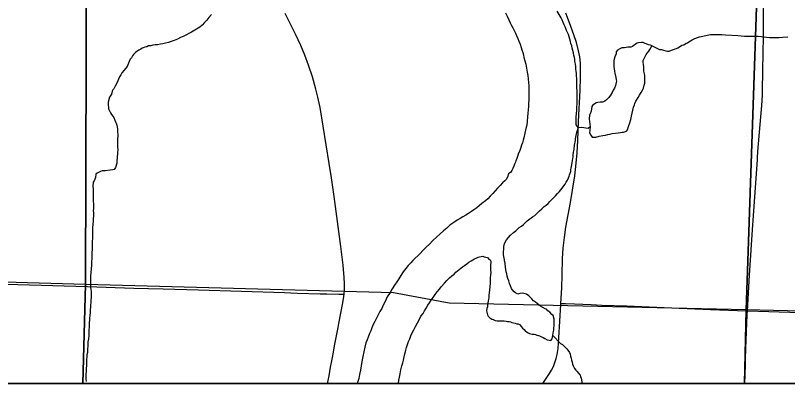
# Model space of a CAD drawing. Extents: x 2.4 to 73.1, y 4.5 to 25.6.
# Drawn here: x 33.902 to 34.475, y 17.985 to 18.258 of the extents above; entities that cross this region are included whole.
import ezdxf

# ---------------------------------------------------------------- set-up
doc = ezdxf.new("R2010")
doc.units = 0
for name, color, linetype in [('GM_X_County_Road', 7, 'Continuous'), ('GM_X_Interchange_Ramps', 7, 'Continuous'), ('GM_X_Major_River', 7, 'Continuous'), ('GM_X_Minor_River', 7, 'Continuous'), ('GM_X_Section', 7, 'Continuous'), ('GM_X_Township_Road', 7, 'Continuous'), ('GM_X_US_Shield', 7, 'Continuous'), ('SH_Cut_Line', 7, 'Continuous'), ('SH_Data', 7, 'Continuous')]:
    doc.layers.add(name, color=color, linetype=linetype)

msp = doc.modelspace()

# ---------------------------------------------------------------- linework, layer by layer
at = {"layer": 'GM_X_County_Road'}
for points in [[(34.14617, 18.05158), (34.1464, 18.05437), (34.14652, 18.05906), (34.14632, 18.06374), (34.14542, 18.07304), (34.14373, 18.08693), (34.14123, 18.10541), (34.13876, 18.12388), (34.13683, 18.13774), (34.13518, 18.14849), (34.13298, 18.1623), (34.12836, 18.18989), (34.12682, 18.19752), (34.12533, 18.20356), (34.12271, 18.21252), (34.1198, 18.22139), (34.11712, 18.2287), (34.1141, 18.23588), (34.11014, 18.24433), (34.10243, 18.2596)], [(34.30699, 18.04464), (34.30765, 18.05624), (34.30796, 18.06548), (34.3083, 18.07791), (34.30878, 18.08569), (34.3096, 18.09343), (34.31067, 18.10114), (34.31226, 18.11033), (34.31401, 18.11944), (34.31558, 18.12857), (34.31723, 18.13929), (34.31835, 18.14852), (34.31896, 18.15624), (34.31947, 18.16553), (34.32016, 18.17948), (34.3212, 18.20276), (34.3216, 18.21207), (34.32165, 18.21825), (34.32146, 18.22287), (34.32094, 18.22746), (34.32006, 18.23199), (34.31849, 18.23797), (34.31659, 18.24387), (34.31342, 18.25262), (34.31054, 18.25982)], [(34.13394, 17.98522), (34.13436, 17.98751), (34.13501, 17.99098), (34.13561, 17.99416), (34.13619, 17.99729), (34.13686, 18.00084), (34.13756, 18.00461), (34.1383, 18.00856), (34.1392, 18.01317), (34.14031, 18.01926), (34.14105, 18.02312), (34.14175, 18.02684), (34.14235, 18.02984), (34.14387, 18.03743), (34.14533, 18.04507), (34.14604, 18.0497), (34.14617, 18.05158)], [(34.29371, 17.98522), (34.29857, 17.99255), (34.3001, 17.99522), (34.30146, 17.99798), (34.30261, 18.00082), (34.30353, 18.00375), (34.30422, 18.00674), (34.30487, 18.01131), (34.30555, 18.01903), (34.30694, 18.04386), (34.30699, 18.04464)]]:
    msp.add_lwpolyline(points, dxfattribs=at)
at = {"layer": 'GM_X_Interchange_Ramps'}
msp.add_lwpolyline([(33.45306, 17.98522), (36.29738, 17.98522)], dxfattribs=at)
at = {"layer": 'GM_X_Major_River'}
for points in [[(34.26598, 18.26015), (34.26711, 18.25749), (34.26844, 18.25501), (34.26939, 18.25273), (34.27033, 18.25063), (34.27128, 18.24892), (34.27242, 18.24702), (34.27337, 18.24511), (34.27412, 18.24321), (34.27507, 18.24112), (34.27583, 18.23902), (34.27677, 18.23693), (34.27753, 18.23446), (34.2781, 18.23255), (34.27866, 18.23065), (34.27923, 18.22894), (34.27961, 18.22685), (34.28036, 18.22456), (34.28093, 18.22209), (34.2815, 18.21905), (34.28206, 18.216), (34.28244, 18.21353), (34.28262, 18.21125), (34.283, 18.20821), (34.28318, 18.20612), (34.28318, 18.20403), (34.28318, 18.20213), (34.28317, 18.19984), (34.28317, 18.19756), (34.28316, 18.19528), (34.28297, 18.193), (34.28297, 18.19053), (34.28277, 18.18825), (34.28258, 18.18559), (34.28219, 18.18293), (34.282, 18.17951), (34.28161, 18.17685), (34.28104, 18.17438), (34.2795, 18.16735)], [(34.31988, 18.17506), (34.3183, 18.17693), (34.31831, 18.17769), (34.31832, 18.18301), (34.3187, 18.18757), (34.3189, 18.18985), (34.3189, 18.19099), (34.31909, 18.19195), (34.31909, 18.19365), (34.3191, 18.19575), (34.3191, 18.19841), (34.31911, 18.20069), (34.31911, 18.2024), (34.31892, 18.2043), (34.31893, 18.20582), (34.31893, 18.20715), (34.31874, 18.20848), (34.31874, 18.21), (34.31875, 18.21171), (34.31856, 18.21324), (34.31856, 18.21514), (34.31838, 18.21685), (34.31819, 18.21837), (34.318, 18.21951), (34.318, 18.22065), (34.31781, 18.22179), (34.31763, 18.22331), (34.31744, 18.22426), (34.31725, 18.22578), (34.31706, 18.22693), (34.31668, 18.22845), (34.31631, 18.23035), (34.31593, 18.23206), (34.31536, 18.23377), (34.31499, 18.23549), (34.31442, 18.23739), (34.31404, 18.23891), (34.31366, 18.24043), (34.3131, 18.24233), (34.31253, 18.24405), (34.31196, 18.24557), (34.3112, 18.24709), (34.31064, 18.24842), (34.31007, 18.24975), (34.30931, 18.25128), (34.30874, 18.25299), (34.30798, 18.25489), (34.30723, 18.25642), (34.30419, 18.26137)], [(34.36899, 18.2376), (34.36804, 18.23799), (34.3667, 18.23799), (34.36461, 18.23781), (34.36347, 18.23762), (34.36233, 18.23686), (34.36119, 18.23592), (34.36005, 18.23516), (34.3589, 18.23459), (34.35757, 18.2346), (34.35662, 18.2346), (34.35529, 18.23441), (34.35415, 18.23423), (34.35301, 18.23423), (34.35206, 18.23404), (34.35073, 18.23348), (34.34901, 18.23234), (34.34806, 18.2312), (34.34787, 18.22968), (34.3471, 18.22741), (34.34634, 18.22475), (34.34633, 18.22114), (34.34633, 18.22019), (34.3467, 18.21676), (34.34708, 18.21524), (34.34765, 18.2122), (34.34802, 18.21049), (34.34821, 18.20934), (34.34802, 18.2084), (34.34745, 18.20612), (34.34668, 18.20422), (34.34573, 18.2027), (34.34497, 18.20099), (34.34382, 18.19909), (34.34249, 18.19739), (34.34077, 18.19549), (34.33963, 18.19454), (34.33868, 18.19398), (34.33773, 18.19379), (34.33602, 18.19379), (34.33431, 18.19361), (34.33316, 18.19342), (34.33183, 18.19248), (34.33088, 18.1921), (34.32993, 18.19058), (34.32935, 18.18716), (34.32859, 18.18526), (34.3282, 18.18412), (34.32801, 18.18146), (34.32861, 18.17567)], [(34.32861, 18.17567), (34.32838, 18.1731), (34.32818, 18.17101), (34.32913, 18.16929), (34.33008, 18.16777), (34.33293, 18.16795), (34.3354, 18.16852), (34.33806, 18.16908), (34.33997, 18.16926), (34.34168, 18.16983), (34.3432, 18.1702), (34.3451, 18.17058), (34.34738, 18.17076), (34.34948, 18.17113), (34.35119, 18.17132), (34.35252, 18.17151), (34.35347, 18.17169), (34.35575, 18.17226), (34.35632, 18.17321), (34.35709, 18.17586), (34.35805, 18.17852), (34.35881, 18.18099), (34.35938, 18.18346), (34.36092, 18.19011), (34.36149, 18.19182), (34.36187, 18.19296), (34.36264, 18.19448), (34.36302, 18.19543), (34.36435, 18.19732), (34.36531, 18.19903), (34.36645, 18.20093), (34.36759, 18.20263), (34.36817, 18.20415), (34.36874, 18.20643), (34.36931, 18.20795), (34.36932, 18.21004), (34.36932, 18.21213), (34.36913, 18.21365), (34.36894, 18.2148), (34.36876, 18.21594), (34.36857, 18.21689), (34.36857, 18.21822), (34.36838, 18.22031), (34.3682, 18.22145), (34.36801, 18.22354), (34.36801, 18.22468), (34.36878, 18.2262), (34.36916, 18.22715), (34.36973, 18.2281), (34.3703, 18.22924), (34.37106, 18.23019), (34.37221, 18.2317), (34.37297, 18.23284), (34.37392, 18.23474), (34.37469, 18.23569), (34.37355, 18.23607), (34.37203, 18.23646), (34.36899, 18.2376)], [(34.30167, 18.12319), (34.303, 18.12451), (34.30453, 18.12603), (34.30586, 18.12755), (34.307, 18.12887), (34.31005, 18.13305), (34.31101, 18.13456), (34.31177, 18.13608), (34.31253, 18.13779), (34.31311, 18.13893), (34.31349, 18.14007), (34.31387, 18.14121), (34.31425, 18.14254), (34.31444, 18.14387), (34.31464, 18.14501), (34.31483, 18.14615), (34.31502, 18.14729), (34.3154, 18.149), (34.3156, 18.15071), (34.31579, 18.15204), (34.31598, 18.15318), (34.31617, 18.15489), (34.31637, 18.15641), (34.31656, 18.15793), (34.31675, 18.15888), (34.31694, 18.16002), (34.31714, 18.16097), (34.31714, 18.16192), (34.31733, 18.16325), (34.31752, 18.1642), (34.31771, 18.16534), (34.31791, 18.16667), (34.3181, 18.168), (34.31829, 18.16914), (34.31867, 18.17028), (34.31887, 18.17142), (34.31906, 18.17256), (34.31963, 18.1737), (34.31988, 18.17506)], [(34.2795, 18.16735), (34.27893, 18.16564), (34.27855, 18.16374), (34.27778, 18.16185), (34.27721, 18.16014), (34.27644, 18.15805), (34.2753, 18.15539), (34.27473, 18.15349), (34.27434, 18.15216), (34.27358, 18.15045), (34.2732, 18.14931), (34.27262, 18.14799), (34.27205, 18.14628), (34.27129, 18.14476), (34.27052, 18.14324), (34.26976, 18.14191), (34.26824, 18.14059), (34.26728, 18.13812), (34.26652, 18.1366), (34.26538, 18.13546), (34.26366, 18.13395), (34.26195, 18.13205), (34.26004, 18.13016), (34.25814, 18.12807), (34.25642, 18.12618), (34.25452, 18.12409), (34.25281, 18.12219), (34.25109, 18.12068), (34.24824, 18.1186), (34.24633, 18.11689), (34.24462, 18.11557), (34.24253, 18.11405), (34.24062, 18.11273), (34.23853, 18.1114), (34.23643, 18.11008), (34.23434, 18.10894), (34.23225, 18.10762), (34.22996, 18.1063), (34.22768, 18.10459), (34.22463, 18.1027), (34.22235, 18.10043), (34.21987, 18.09834), (34.2174, 18.09626), (34.21473, 18.0938), (34.21207, 18.09133), (34.20959, 18.08868), (34.20711, 18.08622), (34.20464, 18.08394), (34.20254, 18.08167), (34.19721, 18.07636), (34.19569, 18.07466), (34.19378, 18.07276), (34.19187, 18.07049), (34.18997, 18.06802), (34.18825, 18.06537), (34.18673, 18.0629), (34.1852, 18.06062), (34.18349, 18.05816), (34.18196, 18.0555), (34.18025, 18.05266), (34.17815, 18.04943), (34.17662, 18.04602), (34.17529, 18.04336), (34.17414, 18.04089), (34.17281, 18.03861), (34.17147, 18.03615), (34.17014, 18.03368), (34.16899, 18.03121), (34.16785, 18.02893), (34.16689, 18.02647), (34.16594, 18.02438), (34.16498, 18.02229), (34.16403, 18.01963), (34.16326, 18.01773), (34.16231, 18.01546), (34.16154, 18.01223), (34.16078, 18.00881), (34.16001, 18.00539), (34.15943, 18.00159), (34.15886, 17.99836), (34.15828, 17.99513), (34.15771, 17.9919), (34.15713, 17.98905), (34.15618, 17.98601), (34.15601, 17.98522)], [(34.27185, 18.03014), (34.27299, 18.02994), (34.27432, 18.02956), (34.27527, 18.02937), (34.27641, 18.02898), (34.27774, 18.02727), (34.2785, 18.02632), (34.27963, 18.02517), (34.28039, 18.02422), (34.2821, 18.02307), (34.28381, 18.02231), (34.28476, 18.02212), (34.28571, 18.02192), (34.28723, 18.02173), (34.28818, 18.02154), (34.28913, 18.02115), (34.29027, 18.02096), (34.29122, 18.02058), (34.29217, 18.02019), (34.29388, 18.01943), (34.29502, 18.01866), (34.29673, 18.01771), (34.29825, 18.01732), (34.29958, 18.01713), (34.30054, 18.01846), (34.30092, 18.02074), (34.3013, 18.02283), (34.30169, 18.02473), (34.30169, 18.02625), (34.30188, 18.02815), (34.30189, 18.03024), (34.30189, 18.03176), (34.30189, 18.0329), (34.30114, 18.03556), (34.30038, 18.03651), (34.29867, 18.03804), (34.29734, 18.03919), (34.2962, 18.04033), (34.29525, 18.04071), (34.29354, 18.04148), (34.29183, 18.04262), (34.29069, 18.04358), (34.28937, 18.04453), (34.28804, 18.04549), (34.28671, 18.04644), (34.28538, 18.04797), (34.28443, 18.04911), (34.2831, 18.05025), (34.28139, 18.0514), (34.28044, 18.05178), (34.27949, 18.05197), (34.27816, 18.05217), (34.27664, 18.05198), (34.27512, 18.05142), (34.27322, 18.05256), (34.27227, 18.05333), (34.27094, 18.05485), (34.27037, 18.0558), (34.26961, 18.05771), (34.26886, 18.05942), (34.26829, 18.06132), (34.26772, 18.06303), (34.26716, 18.06494), (34.26678, 18.06646), (34.2664, 18.06798), (34.26584, 18.0714), (34.26584, 18.07235), (34.26565, 18.0735), (34.26565, 18.07445), (34.26527, 18.07616), (34.26508, 18.07711), (34.2649, 18.07825), (34.26452, 18.08072), (34.26453, 18.08281), (34.26472, 18.0849), (34.26472, 18.0868), (34.26491, 18.08813), (34.2653, 18.08946), (34.26663, 18.09174), (34.26816, 18.09345), (34.26968, 18.09534), (34.27177, 18.09724), (34.27349, 18.09856), (34.27463, 18.09951), (34.27615, 18.10083), (34.27768, 18.10197), (34.2792, 18.10311), (34.28053, 18.10443), (34.28206, 18.10576), (34.28396, 18.10727), (34.28586, 18.10879), (34.28758, 18.10992), (34.28967, 18.11182), (34.2912, 18.11333), (34.29291, 18.11485), (34.29462, 18.11637), (34.29615, 18.1175), (34.29748, 18.11883), (34.29881, 18.12015), (34.30034, 18.12167), (34.30167, 18.12319)], [(34.18657, 17.98522), (34.18659, 17.98535), (34.18679, 17.98763), (34.18736, 17.98991), (34.18775, 17.99238), (34.18832, 17.99542), (34.18909, 17.99846), (34.18985, 18.00055), (34.19024, 18.00263), (34.19081, 18.00491), (34.19119, 18.00719), (34.19196, 18.01004), (34.19253, 18.01194), (34.1933, 18.01422), (34.19406, 18.0165), (34.19483, 18.0184), (34.19578, 18.02068), (34.19674, 18.02276), (34.19788, 18.02504), (34.19922, 18.02751), (34.20055, 18.03016), (34.20189, 18.03244), (34.20322, 18.0351), (34.20475, 18.03718), (34.20589, 18.03908), (34.20703, 18.04117), (34.20837, 18.04326), (34.20951, 18.04515), (34.21085, 18.04705), (34.21218, 18.04914), (34.21371, 18.05122), (34.21523, 18.05331), (34.21694, 18.0552), (34.21828, 18.05691), (34.22057, 18.05957), (34.22247, 18.06165), (34.22437, 18.06355), (34.22609, 18.06506), (34.2278, 18.06639), (34.22914, 18.06771), (34.23409, 18.07169), (34.23561, 18.07283), (34.23713, 18.07396), (34.23866, 18.07529), (34.24037, 18.07623), (34.2417, 18.07699), (34.24303, 18.07774), (34.24417, 18.07812), (34.24569, 18.07888), (34.24665, 18.07907), (34.24798, 18.07944), (34.24912, 18.07963), (34.25007, 18.07924), (34.25121, 18.07886), (34.25254, 18.07867), (34.25349, 18.07752), (34.25444, 18.07695), (34.25501, 18.07581), (34.25481, 18.07239), (34.2548, 18.06935), (34.25499, 18.06763), (34.2548, 18.06574), (34.2546, 18.06364), (34.25441, 18.06155), (34.25441, 18.05965), (34.25402, 18.05452), (34.25383, 18.05262), (34.25363, 18.05053), (34.25344, 18.04882), (34.25325, 18.04768), (34.25305, 18.04635), (34.25286, 18.04502), (34.25267, 18.0435), (34.25248, 18.04217), (34.25209, 18.04084), (34.2519, 18.03913), (34.25209, 18.03818), (34.25247, 18.03628), (34.25303, 18.03514), (34.25417, 18.03399), (34.25569, 18.03304), (34.25683, 18.03265), (34.25816, 18.03208), (34.25968, 18.0317), (34.26177, 18.03169), (34.26367, 18.03168), (34.26501, 18.03168), (34.26634, 18.03149), (34.26748, 18.03129), (34.26862, 18.0311), (34.26957, 18.0309), (34.27071, 18.03052), (34.27185, 18.03014)]]:
    msp.add_lwpolyline(points, dxfattribs=at)
at = {"layer": 'GM_X_Minor_River'}
for points in [[(34.0479, 18.25892), (34.04581, 18.25664), (34.04428, 18.25475), (34.04276, 18.25285), (34.04104, 18.25096), (34.03933, 18.24944), (34.03305, 18.24566), (34.03114, 18.24472), (34.02924, 18.24377), (34.02734, 18.24283), (34.02487, 18.24169), (34.02258, 18.24056), (34.02011, 18.23962), (34.01783, 18.23886), (34.01592, 18.23811), (34.01364, 18.23755), (34.01174, 18.23698), (34.01003, 18.2368), (34.00793, 18.23642), (34.00603, 18.23624), (34.00432, 18.23606), (34.00299, 18.23568), (34.00109, 18.2355), (33.99995, 18.23493), (33.99842, 18.23455), (33.99728, 18.23418), (33.99633, 18.2338), (33.99538, 18.23323), (33.99405, 18.23229), (33.99253, 18.23134), (33.99138, 18.23058), (33.99005, 18.22926), (33.98929, 18.22812), (33.98852, 18.2266), (33.98757, 18.22565), (33.98681, 18.22395), (33.98528, 18.22034), (33.983, 18.21749), (33.98147, 18.2156), (33.98052, 18.21408), (33.97956, 18.21256), (33.9788, 18.21086), (33.97785, 18.20839), (33.97651, 18.20573), (33.97537, 18.20383), (33.9746, 18.20288), (33.97422, 18.20194), (33.97365, 18.19966), (33.97212, 18.19757), (33.97117, 18.19377), (33.97116, 18.19187), (33.97135, 18.18997), (33.97154, 18.18883), (33.9721, 18.1875), (33.97286, 18.18597), (33.97381, 18.18464), (33.97457, 18.1835), (33.97533, 18.18236), (33.97628, 18.18045), (33.97665, 18.17931), (33.97722, 18.17817), (33.9776, 18.17684), (33.97798, 18.1755), (33.97817, 18.17379), (33.97816, 18.17189), (33.97835, 18.16999), (33.97835, 18.16847), (33.97815, 18.16714), (33.97815, 18.166), (33.97815, 18.16486), (33.97815, 18.16372), (33.97814, 18.1622), (33.97814, 18.16106), (33.97833, 18.15821), (33.97814, 18.15688), (33.97813, 18.15517), (33.97794, 18.15346), (33.97794, 18.15213), (33.97775, 18.1508), (33.97774, 18.14965), (33.97774, 18.14851), (33.97678, 18.14548), (33.97564, 18.14396), (33.97469, 18.14358), (33.97279, 18.1434), (33.96899, 18.14303), (33.96784, 18.14284), (33.96689, 18.14285), (33.96556, 18.14247), (33.96404, 18.14172), (33.96309, 18.14115)], [(34.37469, 18.23569), (34.38019, 18.23282), (34.38153, 18.23301), (34.38305, 18.23243), (34.38476, 18.23186), (34.38571, 18.23166), (34.38723, 18.23166), (34.38913, 18.23241), (34.39046, 18.23298), (34.39179, 18.23336), (34.39275, 18.23373), (34.3937, 18.23411), (34.3956, 18.23525), (34.39674, 18.236), (34.39807, 18.23638), (34.39998, 18.23751), (34.40093, 18.23789), (34.40188, 18.23846), (34.40302, 18.23922), (34.40435, 18.23997), (34.40588, 18.24073), (34.40759, 18.24148), (34.40987, 18.24224), (34.41215, 18.2428), (34.41539, 18.24355), (34.41786, 18.24392), (34.41976, 18.24392), (34.42185, 18.2441), (34.42375, 18.2441), (34.42623, 18.2439), (34.42908, 18.2437), (34.4382, 18.24329), (34.44067, 18.2431), (34.44314, 18.2429), (34.44676, 18.24289), (34.44999, 18.24288), (34.45322, 18.24287), (34.45588, 18.24248), (34.45778, 18.24229), (34.45949, 18.24209), (34.46158, 18.2419), (34.46368, 18.2417), (34.46634, 18.24169), (34.46881, 18.24187), (34.47147, 18.24206), (34.47528, 18.24224)], [(34.31988, 18.17509), (34.32248, 18.17543), (34.32559, 18.17474), (34.32724, 18.17446), (34.32861, 18.1757)], [(33.96309, 18.14115), (33.96214, 18.14058), (33.96175, 18.13811), (33.9608, 18.13545), (33.96022, 18.1345), (33.96022, 18.13355), (33.95984, 18.13222), (33.95984, 18.13108), (33.96003, 18.12994), (33.96002, 18.1288), (33.96002, 18.12785), (33.96002, 18.12652), (33.96002, 18.12481), (33.96021, 18.12329), (33.9602, 18.12158), (33.9602, 18.12025), (33.96039, 18.11873), (33.96038, 18.11683), (33.96038, 18.11493), (33.96019, 18.11322), (33.96038, 18.11208), (33.96037, 18.11093), (33.96037, 18.10922), (33.96018, 18.10751), (33.95998, 18.10561), (33.95979, 18.10333), (33.9596, 18.10067), (33.95959, 18.09877), (33.95959, 18.09687), (33.95959, 18.09535), (33.95958, 18.09364), (33.95958, 18.09231), (33.95939, 18.09136), (33.95939, 18.08984), (33.95938, 18.0887), (33.95938, 18.08737), (33.95938, 18.08566), (33.95918, 18.08129), (33.95899, 18.07958), (33.95899, 18.07768), (33.95898, 18.07559), (33.95879, 18.07311), (33.95859, 18.07027), (33.9584, 18.0676), (33.9582, 18.06494), (33.95801, 18.06209), (33.958, 18.05886), (33.95819, 18.05677), (33.95838, 18.05506), (33.95856, 18.05335), (33.95856, 18.05126), (33.95856, 18.04917), (33.95836, 18.04708), (33.95836, 18.04518), (33.95817, 18.04347), (33.95816, 18.04195), (33.95797, 18.04024), (33.95778, 18.03795), (33.95758, 18.03567), (33.95739, 18.03358), (33.95739, 18.03206), (33.95719, 18.03073), (33.95719, 18.02883), (33.95719, 18.02693), (33.95699, 18.02503), (33.95699, 18.02313), (33.9568, 18.02085), (33.9566, 18.01838), (33.95622, 18.0161), (33.95602, 18.01306), (33.95583, 18.01059), (33.95582, 18.00812), (33.95544, 18.00641), (33.95544, 18.0047), (33.95524, 18.00337), (33.95505, 18.00166), (33.95505, 17.99995), (33.95505, 17.99824), (33.95485, 17.99672), (33.95485, 17.9952), (33.95485, 17.99387), (33.95466, 17.99254), (33.95465, 17.99083), (33.95465, 17.9895), (33.95465, 17.98817), (33.95484, 17.98722), (33.95483, 17.98683), (33.95503, 17.98683)], [(34.30092, 18.02074), (34.30661, 18.01483), (34.30813, 18.01406), (34.30908, 18.0133), (34.31003, 18.01254), (34.31136, 18.01101), (34.31212, 18.00987), (34.31326, 18.00834), (34.31383, 18.00701), (34.3142, 18.00549), (34.31458, 18.00397), (34.31496, 18.00264), (34.31534, 18.00111), (34.31571, 17.99959), (34.31609, 17.99845), (34.31647, 17.99731), (34.31704, 17.99636), (34.31818, 17.99502), (34.31894, 17.99407), (34.31989, 17.99312), (34.32121, 17.9914), (34.32159, 17.99045), (34.32197, 17.98931), (34.32235, 17.98798), (34.32253, 17.98627), (34.32261, 17.98522)]]:
    msp.add_lwpolyline(points, dxfattribs=at)
at = {"layer": 'GM_X_Section'}
for points in [[(33.95589, 18.56338), (33.95452, 18.05862), (33.45592, 18.07311), (33.46684, 18.57275)], [(34.46198, 18.55402), (34.4443, 18.03995), (34.22423, 18.04487), (34.1829, 18.05239), (33.95452, 18.05862), (33.95589, 18.56338)], [(34.9635, 18.54362), (34.94331, 18.02771), (34.4443, 18.03995), (34.46198, 18.55402)]]:
    msp.add_lwpolyline(points, close=True, dxfattribs=at)
at = {"layer": 'GM_X_Township_Road'}
for points in [[(34.44538, 18.03906), (34.44685, 18.06566), (34.4493, 18.1029), (34.4528, 18.15097), (34.45281, 18.15253), (34.45309, 18.15719), (34.45479, 18.17732), (34.45601, 18.19126), (34.45641, 18.19902), (34.45647, 18.20212), (34.45669, 18.21766), (34.45692, 18.23009), (34.4572, 18.2425), (34.45729, 18.24871), (34.45736, 18.25804), (34.4574, 18.26891)], [(33.67309, 18.06554), (33.71671, 18.0641), (33.75244, 18.06296), (33.7773, 18.06224), (33.8177, 18.0612), (33.841, 18.06048), (33.87829, 18.05931), (33.95597, 18.05705), (33.99015, 18.05604), (34.0119, 18.05541), (34.03831, 18.05464), (34.10201, 18.05263), (34.11132, 18.05227), (34.12853, 18.05181), (34.1335, 18.05173), (34.1423, 18.05159), (34.14385, 18.05158), (34.14617, 18.05158)], [(34.30699, 18.04464), (34.31052, 18.04452), (34.31713, 18.0443), (34.32954, 18.04378), (34.33728, 18.04343), (34.35588, 18.04275), (34.39467, 18.04114), (34.41795, 18.04018), (34.44433, 18.03909), (34.44538, 18.03906)], [(34.44344, 17.98522), (34.44382, 17.99889), (34.44388, 18.00355), (34.44415, 18.01132), (34.44522, 18.03617), (34.44538, 18.03906)], [(34.44538, 18.03906), (34.48468, 18.03799), (34.5064, 18.03754), (34.51882, 18.03739), (34.54814, 18.03667), (34.56832, 18.03624), (34.60094, 18.03553), (34.62424, 18.03504), (34.66462, 18.03414), (34.69674, 18.03346)]]:
    msp.add_lwpolyline(points, dxfattribs=at)
at = {"layer": 'GM_X_US_Shield'}
for points in [[(33.45332, 17.98522), (33.95239, 17.98522), (33.95452, 18.05862), (33.45592, 18.07311), (33.45507, 18.05115)], [(33.95239, 17.98522), (34.44309, 17.98522), (34.4443, 18.03995), (34.22423, 18.04487), (34.1829, 18.05239), (33.95452, 18.05862)], [(34.44309, 17.98522), (34.94245, 17.98522), (34.94331, 18.02771), (34.4443, 18.03995)]]:
    msp.add_lwpolyline(points, close=True, dxfattribs=at)
at = {"layer": 'SH_Cut_Line'}
msp.add_lwpolyline([(29.49738, 21.67933), (29.49738, 17.98522), (36.29738, 17.98522), (36.29738, 20.02567)], dxfattribs=at)
at = {"layer": 'SH_Data'}
msp.add_lwpolyline([(29.49738, 24.78522), (36.29738, 24.78522), (36.29738, 17.98522), (29.49738, 17.98522)], close=True, dxfattribs=at)

doc.saveas('drawing.dxf')
